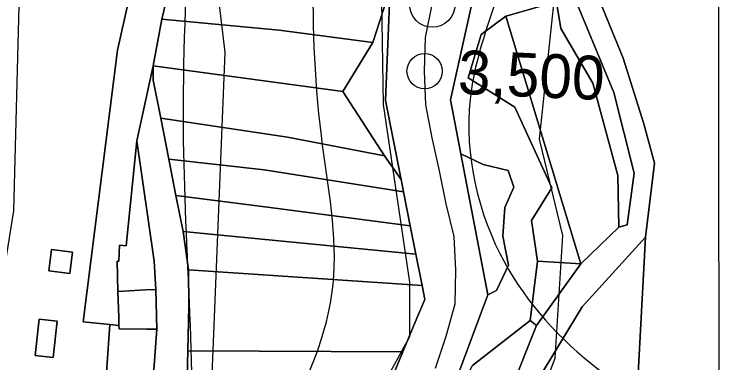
# Model space of a CAD drawing. Extents: x -510989 to -501240, y -1184665 to -1176089.
# Drawn here: x -503550.1 to -503339.5, y -1181170.2 to -1181066.6 of the extents above; entities that cross this region are included whole.
import ezdxf

# ---------------------------------------------------------------- set-up
doc = ezdxf.new("R2010")
doc.units = 0
for name, color, linetype in [('NAVRH_revitalizace_toku', 7, 'Continuous'), ('orna_puda', 7, 'Continuous'), ('ostatni_plocha_x_draha', 7, 'Continuous'), ('ostatni_plocha_x_silnice', 7, 'Continuous'), ('STAV_zaplavove_uzemi', 7, 'Continuous'), ('trasovani_toku', 7, 'Continuous'), ('trvaly_travni_porost', 7, 'Continuous'), ('vodni_plocha_x_vodni_tok_v_koryt_prir_n_upr', 7, 'Continuous'), ('vrstevnice_02', 7, 'Continuous'), ('vrstevnice_03', 7, 'Continuous'), ('zahrada', 7, 'Continuous'), ('zastavena_plocha_a_nadvori', 7, 'Continuous')]:
    doc.layers.add(name, color=color, linetype=linetype)

msp = doc.modelspace()

# ---------------------------------------------------------------- linework, layer by layer
at = {"layer": 'NAVRH_revitalizace_toku'}
for points in [[(-503475.69, -1181747.84), (-503451.03, -1181632.99), (-503426.37, -1181518.14), (-503416.5, -1181455.43), (-503415.09, -1181394.83), (-503434.12, -1181325.07), (-503450.33, -1181289.84), (-503445.92, -1181259.51), (-503426.54, -1181230.05), (-503405.62, -1181211.45), (-503389.34, -1181168.82), (-503387.02, -1181132.39), (-503393.99, -1181103.71), (-503388.57, -1181053.33), (-503376.56, -1181008.43), (-503365.03, -1180968.07), (-503349.66, -1180937.32), (-503299.64, -1180920.03), (-503248.45, -1180913.62), (-503149.8, -1180895.05), (-503112.01, -1180889.28)], [(-503376.56, -1181008.43), (-503340.76, -1181053.8), (-503340.69, -1181226.3)], [(-503441.07, -1181050.42), (-503440.37, -1181093.4), (-503432.62, -1181146.25), (-503432.62, -1181162.45), (-503444.6, -1181184.3), (-503485.47, -1181230.1), (-503493.22, -1181246.3), (-503494.5, -1181285.16), (-503474.04, -1181332.05), (-503459.54, -1181409.64), (-503459.54, -1181458.23), (-503480.86, -1181543.49), (-503519.79, -1181713.04)]]:
    msp.add_lwpolyline(points, dxfattribs=at)
at = {"layer": 'orna_puda'}
for points in [[(-503393.83, -1181064.35), (-503389.53, -1181059.42), (-503387.59, -1181070.88), (-503378.14, -1181087.06), (-503370.65, -1181114.54), (-503370.34, -1181129.85), (-503381.65, -1181140.73), (-503403.93, -1181067.23)], [(-503403.93, -1181067.23), (-503381.65, -1181140.73), (-503394.53, -1181139.93), (-503396.33, -1181127.86), (-503390.3, -1181118.16), (-503401.33, -1181094.19), (-503415.18, -1181085.49), (-503411.27, -1181072.63)], [(-503417.35, -1181108.05), (-503410.7, -1181111.27), (-503403.28, -1181113.06), (-503401.61, -1181117.96), (-503404.21, -1181124.03), (-503404.86, -1181132.54), (-503403.13, -1181141.18), (-503406.76, -1181148.69), (-503409.26, -1181149.94)], [(-503394.53, -1181139.93), (-503381.65, -1181140.73), (-503394.87, -1181159.12), (-503396.74, -1181157.57)], [(-503396.74, -1181157.57), (-503394.87, -1181159.12), (-503410.3, -1181197.77), (-503412.18, -1181204.67), (-503417.35, -1181233.63), (-503402.81, -1181297.31), (-503407.38, -1181337.76), (-503454.34, -1181333.87), (-503459.85, -1181319.48), (-503468.83, -1181269.64), (-503473.55, -1181263.59), (-503470.53, -1181246.9), (-503426.38, -1181195.58), (-503413.85, -1181170.91)]]:
    msp.add_lwpolyline(points, close=True, dxfattribs=at)
for points in [[(-503426.38, -1181195.58), (-503409.26, -1181149.94), (-503406.76, -1181148.69), (-503403.13, -1181141.18), (-503404.86, -1181132.54), (-503404.21, -1181124.03), (-503401.61, -1181117.96), (-503403.28, -1181113.06), (-503410.7, -1181111.27), (-503417.35, -1181108.05), (-503420.43, -1181092.07), (-503413.85, -1181062.65)], [(-503393.83, -1181064.35), (-503403.93, -1181067.23), (-503411.27, -1181072.63), (-503415.18, -1181085.49), (-503401.33, -1181094.19), (-503390.3, -1181118.16), (-503396.33, -1181127.86), (-503394.53, -1181139.93), (-503396.74, -1181157.57), (-503413.85, -1181170.91)]]:
    msp.add_lwpolyline(points, dxfattribs=at)
at = {"layer": 'ostatni_plocha_x_draha'}
msp.add_lwpolyline([(-503551.98, -1180996.07), (-503519.48, -1180999.51), (-503519.15, -1181000.83), (-503522.88, -1181000.42), (-503527.57, -1181042.64), (-503529.01, -1181055.57), (-503521.44, -1181056.41), (-503517.54, -1181056.85), (-503516.98, -1181051.85), (-503515.59, -1181052.01), (-503515.28, -1181049.13), (-503516.67, -1181048.97), (-503516.12, -1181043.98), (-503520.01, -1181043.48), (-503511.55, -1181042.4), (-503519.4, -1181077.27), (-503529.56, -1181157.94), (-503521.61, -1181158.74), (-503523.45, -1181184.57), (-503522.23, -1181230.78), (-503514.34, -1181251.53), (-503515.48, -1181267.19), (-503521.37, -1181266.54), (-503529.83, -1181407.77)], dxfattribs=at)
for points in [[(-503532.77, -1181137.27), (-503538.95, -1181136.52), (-503539.73, -1181142.87), (-503533.54, -1181143.62)], [(-503542.67, -1181157.24), (-503543.87, -1181167.98), (-503538.49, -1181168.58), (-503537.3, -1181157.83)]]:
    msp.add_lwpolyline(points, close=True, dxfattribs=at)
at = {"layer": 'ostatni_plocha_x_silnice'}
for points in [[(-503503.15, -1181055.19), (-503506.19, -1181068.12), (-503508.74, -1181081.91), (-503513.59, -1181104.2), (-503516.81, -1181135.4), (-503518.81, -1181135.23), (-503518.99, -1181139.94), (-503519.44, -1181139.95), (-503519.22, -1181148.96), (-503519.02, -1181156.6), (-503518.96, -1181159.03), (-503521.61, -1181158.74), (-503529.56, -1181157.94), (-503519.4, -1181077.27), (-503511.55, -1181042.4)], [(-503509.28, -1181181.64), (-503507.68, -1181160.2), (-503507.94, -1181148.34), (-503508.45, -1181139.97), (-503513.59, -1181104.2), (-503508.74, -1181081.91), (-503508.73, -1181086.18), (-503506.47, -1181097.52), (-503504.08, -1181109.67), (-503501.99, -1181120.5), (-503499.86, -1181131.14), (-503498.26, -1181142.54), (-503498.15, -1181153.38), (-503498.49, -1181166.6), (-503498.79, -1181178.27)]]:
    msp.add_lwpolyline(points, dxfattribs=at)
at = {"layer": 'STAV_zaplavove_uzemi'}
for points in [[(-502723.47, -1180576.88), (-502750.97, -1180610.73), (-502772.12, -1180647.75), (-502783.76, -1180692.17), (-502790.11, -1180735.54), (-502816.55, -1180769.39), (-502838.76, -1180789.49), (-502880.02, -1180813.82), (-502947.71, -1180825.45), (-502980.5, -1180833.91), (-503008.01, -1180838.14), (-503027.04, -1180827.57), (-503058.78, -1180840.26), (-503097.92, -1180865.65), (-503133.88, -1180877.28), (-503224.85, -1180888.92), (-503331.68, -1180909.01), (-503349.66, -1180914.3), (-503380.34, -1180944.98), (-503395.15, -1180996.81), (-503404.67, -1181054.99), (-503414.18, -1181088.83), (-503405.74, -1181137.71), (-503341.21, -1181192.71), (-503275.63, -1181213.86), (-503238.61, -1181228.67), (-503221.69, -1181245.6), (-503229.09, -1181273.1), (-503244.96, -1181310.12), (-503251.3, -1181333.39), (-503243.9, -1181363.01), (-503246.02, -1181393.68), (-503244.96, -1181433.88), (-503251.3, -1181477.25), (-503261.88, -1181518.5), (-503269.29, -1181530.14), (-503299, -1181579.21), (-503326.93, -1181610.62), (-503351.36, -1181638.55), (-503381.61, -1181666.47), (-503397.91, -1181682.76), (-503420.01, -1181721.16), (-503428.16, -1181736.28), (-503464.23, -1181735.12), (-503497.97, -1181758.39), (-503482.84, -1181800.28), (-503460.74, -1181841), (-503407.53, -1181883.86), (-503369.52, -1181914.83), (-503348.4, -1181945.81), (-503334.32, -1181976.78), (-503286.45, -1182017.61), (-503224.5, -1182073.92), (-503185.08, -1182121.79), (-503159.74, -1182180.92), (-503125.16, -1182269.48), (-503118.18, -1182319.52), (-503118.18, -1182384.67), (-503122.84, -1182470.78), (-503133.31, -1182562.7), (-503147.27, -1182666.25), (-503152.24, -1182800.82), (-503140.98, -1182878.25), (-503110, -1182947.24), (-503050.82, -1183014.1), (-502950.75, -1183132.78), (-502862.33, -1183242.16), (-502789.02, -1183301.5), (-502594.33, -1183372.67), (-502552.52, -1183394.35), (-502521.54, -1183433.06), (-502481.28, -1183546.12), (-502442.56, -1183663.81), (-502399.2, -1183755.19), (-502318.67, -1183838.81), (-502270.66, -1183889.92), (-502173.29, -1183977.22)], [(-502250.32, -1184002.61), (-502355.07, -1183875.41), (-502442.37, -1183790.61), (-502477.29, -1183700.82), (-502532.16, -1183578.61), (-502567.08, -1183448.91), (-502626.05, -1183402.34), (-502705.41, -1183380.59), (-502814.2, -1183349.87), (-502882.03, -1183297.39), (-502931.95, -1183237.24), (-503042.02, -1183107.97), (-503139.64, -1183018.94), (-503222.14, -1182957.59), (-503308.56, -1182839.96), (-503316.24, -1182784.92), (-503330.32, -1182756.77), (-503348.24, -1182719.65), (-503334.16, -1182651.82), (-503323.92, -1182595.5), (-503313.68, -1182526.39), (-503294.1, -1182480.5), (-503251.86, -1182396.03), (-503229.34, -1182314.37), (-503216.1, -1182227.15), (-503242.43, -1182174.5), (-503271.86, -1182129.59), (-503287.34, -1182081.58), (-503343.88, -1182028.1), (-503361.79, -1182008.91), (-503396.35, -1181952.59), (-503442.43, -1181933.39), (-503497.46, -1181888.6), (-503525.62, -1181860.44), (-503528.18, -1181837.4), (-503548.66, -1181767.01), (-503558.9, -1181729.89), (-503576.82, -1181682.53), (-503578.1, -1181621.1), (-503567.86, -1181572.46), (-503552.5, -1181536.63), (-503538.04, -1181458.36), (-503518.33, -1181411.9), (-503509.88, -1181341.51), (-503497.21, -1181207.63), (-503499.77, -1181097.56), (-503498.02, -1181031.35), (-503510.82, -1180970.85), (-503549.22, -1180952.23), (-503571.32, -1180940.6), (-503605.07, -1180937.11), (-503651.61, -1180939.44), (-503671.39, -1180917.33), (-503679.53, -1180892.89), (-503713.27, -1180871.95), (-503727.24, -1180859.15), (-503734.22, -1180833.55), (-503728.4, -1180799.81), (-503741.2, -1180770.72), (-503722.82, -1180725.17), (-503721.54, -1180703.41), (-503731.78, -1180697.01), (-503767.61, -1180699.57), (-503790.65, -1180697.01), (-503817.53, -1180697.01), (-503861.04, -1180686.77), (-503889.2, -1180675.25), (-503900.72, -1180668.85), (-503953.2, -1180679.09), (-503997.99, -1180697.01), (-504063.27, -1180722.61), (-504109.34, -1180749.49), (-504142.62, -1180776.36), (-504177.18, -1180796.84), (-504211.73, -1180817.32), (-504414.98, -1180961.5), (-504472.7, -1180998.11), (-504544.51, -1181068.5), (-504600.82, -1181143.12), (-504621.94, -1181196.62), (-504641.65, -1181267.01), (-504660.25, -1181350.62), (-504634.7, -1181398.32), (-504617.66, -1181447.72), (-504600.62, -1181492.01), (-504587, -1181548.23), (-504592.11, -1181628.29), (-504569.96, -1181682.81), (-504568.26, -1181664.07), (-504554.63, -1181621.48), (-504547.82, -1181597.63)], [(-502765.18, -1180820.83), (-502819.12, -1180854.68), (-502855.09, -1180856.79), (-502878.36, -1180851.5), (-502911.15, -1180848.33), (-502954.52, -1180870.54), (-502984.14, -1180869.48), (-503005.29, -1180861.02), (-503048.66, -1180872.66), (-503074.04, -1180895.93), (-503100.49, -1180910.74), (-503124.82, -1180934.01), (-503148.09, -1180961.51), (-503167.13, -1180991.13), (-503214.18, -1181039.04), (-503223.14, -1181058.24), (-503224.42, -1181086.39), (-503233.38, -1181129.91), (-503224.42, -1181152.95), (-503210.34, -1181174.71), (-503189.86, -1181187.51), (-503177.06, -1181216.94), (-503187.3, -1181265.58), (-503182.09, -1181326.92), (-503202.22, -1181367.18), (-503223.9, -1181396.6), (-503227, -1181422.93), (-503244.04, -1181475.59), (-503248.68, -1181509.66), (-503278.16, -1181558.16), (-503308.83, -1181601.52), (-503351.14, -1181645.95), (-503365.95, -1181659.7), (-503395.57, -1181685.09), (-503411.43, -1181722.11), (-503422.01, -1181739.03), (-503437.88, -1181747.49), (-503460.09, -1181743.26), (-503481.25, -1181748.55), (-503492.88, -1181761.25), (-503472.79, -1181803.56), (-503443.17, -1181840.58), (-503413.55, -1181857.5), (-503278.84, -1181941.97), (-503242.23, -1181977.17), (-503180.29, -1182027.85), (-503125.38, -1182098.25), (-503088.78, -1182167.23), (-503075.54, -1182217), (-503114.26, -1182162.8), (-503152.97, -1182091.56), (-503197.89, -1182048.2), (-503210.28, -1182032.71), (-503231.96, -1182021.87), (-503259.83, -1182017.22), (-503266.03, -1182021.87), (-503224.21, -1182048.2), (-503199.43, -1182076.07), (-503157.62, -1182114.79), (-503135.94, -1182159.7), (-503118.9, -1182207.71), (-503111.16, -1182251.07), (-503108.24, -1182409.43), (-503115.92, -1182478.55), (-503128.72, -1182603.98), (-503131.28, -1182696.13), (-503104.4, -1182780.6), (-503071.45, -1182869.91), (-503052.71, -1182886.94), (-502977.76, -1182944.86), (-502838.07, -1183047.07), (-502664.31, -1183174.84), (-502563.8, -1183270.24), (-502485.44, -1183353.71), (-502446.26, -1183432.07), (-502383.48, -1183571.46), (-502315.46, -1183658.04), (-502253.62, -1183724), (-502158.8, -1183808.51), (-502045.43, -1183923.94), (-501930, -1184016.7), (-501793.89, -1184089.91), (-501746.5, -1184127.32), (-501709.09, -1184197.15)], [(-502226.81, -1183999.33), (-502311.75, -1183908.57), (-502419.96, -1183792.22), (-502451.37, -1183739.86), (-502483.95, -1183647.94), (-502521.19, -1183547.88), (-502550.27, -1183461.78), (-502572.38, -1183429.2), (-502656.85, -1183386.44), (-502768.21, -1183357), (-502834.76, -1183325), (-502889.79, -1183272.53), (-502938.43, -1183213.65), (-503042.23, -1183094.94), (-503121.07, -1183000.61), (-503188.65, -1182909.1), (-503198.5, -1182830.26), (-503192.9, -1182654.04), (-503169.63, -1182457.41), (-503165.02, -1182331.94), (-503174.64, -1182244.43), (-503211.18, -1182165.58), (-503248.68, -1182104.04), (-503298.6, -1182058.14), (-503358.04, -1182010.06), (-503388.64, -1181959.36), (-503422.73, -1181920.9), (-503472.56, -1181875.44), (-503525.05, -1181800.26), (-503528.23, -1181753.72), (-503520.82, -1181644.77), (-503514.48, -1181592.94), (-503470.14, -1181471.68), (-503458.61, -1181430.33), (-503465.34, -1181377.45), (-503493.67, -1181297.01), (-503493.67, -1181272.57), (-503489.02, -1181233.01), (-503455.28, -1181146.91), (-503458.77, -1181102.69), (-503461.1, -1181050.33), (-503461.1, -1181016.59), (-503465.75, -1180995.65), (-503478.55, -1180979.36)]]:
    msp.add_spline(points, degree=3, dxfattribs=at)
at = {"layer": 'trasovani_toku'}
for p, q in [((-503427.83, -1181073.54), (-503425.81, -1181063.75)), ((-503428.08, -1181083.54), (-503427.83, -1181073.54)), ((-503427.71, -1181093.53), (-503428.08, -1181083.54)), ((-503425.88, -1181103.36), (-503427.71, -1181093.53)), ((-503423.64, -1181113.11), (-503425.88, -1181103.36)), ((-503421.66, -1181122.91), (-503423.64, -1181113.11)), ((-503419.33, -1181132.63), (-503421.66, -1181122.91)), ((-503418.83, -1181142.62), (-503419.33, -1181132.63)), ((-503418.97, -1181152.62), (-503418.83, -1181142.62)), ((-503421.72, -1181162.23), (-503418.97, -1181152.62)), ((-503424.81, -1181171.74), (-503421.72, -1181162.23))]:
    msp.add_line(p, q, dxfattribs=at)
for centre, radius in [((-503425.81, -1181063.75), 6.75), ((-503428.08, -1181083.54), 5.25)]:
    msp.add_circle(centre, radius, dxfattribs=at)
at = {"layer": 'trvaly_travni_porost'}
for points in [[(-503407.38, -1181337.76), (-503402.81, -1181297.31), (-503417.35, -1181233.63), (-503412.18, -1181204.67), (-503410.3, -1181197.77), (-503394.87, -1181159.12), (-503381.65, -1181140.73), (-503370.34, -1181129.85), (-503367.88, -1181129.16), (-503365.78, -1181113.79), (-503371.84, -1181089.84), (-503384.82, -1181058.45), (-503389.53, -1181059.42), (-503389.44, -1181035.88), (-503380.6, -1181025.47), (-503354.24, -1181017.9), (-503328.15, -1181014.05), (-503326.45, -1181013.8), (-503318.7, -1181013.17), (-503289.37, -1181017.76), (-503253.29, -1181028.61), (-503213.3, -1181037.25)], [(-503204.58, -1181045.82), (-503257.61, -1181034.28), (-503284.14, -1181023.39), (-503310.35, -1181020.37), (-503332.97, -1181023.3), (-503364.22, -1181029.33), (-503378.78, -1181039.54), (-503380.73, -1181051.07), (-503369.04, -1181079.69), (-503362.97, -1181099.15), (-503359.78, -1181110.87), (-503362.4, -1181132.83), (-503381.3, -1181153.51), (-503394.51, -1181175.4), (-503402.26, -1181199.64), (-503406.9, -1181234.85), (-503395.81, -1181274.4), (-503392.16, -1181295.8), (-503390.92, -1181325.65), (-503388.69, -1181328.59), (-503394.67, -1181363.02)], [(-503394.67, -1181363.02), (-503388.69, -1181328.59), (-503390.92, -1181325.65), (-503392.16, -1181295.8), (-503395.81, -1181274.4), (-503406.9, -1181234.85), (-503402.26, -1181199.64), (-503394.51, -1181175.4), (-503381.3, -1181153.51), (-503362.4, -1181132.83), (-503365.2, -1181184.43), (-503340.98, -1181186.99), (-503285.6, -1181185.44), (-503225.33, -1181176.87), (-503195.98, -1181167.98)]]:
    msp.add_lwpolyline(points, dxfattribs=at)
for points in [[(-503310.35, -1181020.37), (-503284.14, -1181023.39), (-503257.61, -1181034.28), (-503204.58, -1181045.82), (-503210.74, -1181070.94), (-503208.22, -1181091.76), (-503207.41, -1181098.42), (-503208.9, -1181109.72), (-503212.17, -1181121.1), (-503207.83, -1181141.47), (-503195.98, -1181167.98), (-503225.33, -1181176.87), (-503285.6, -1181185.44), (-503340.98, -1181186.99), (-503365.2, -1181184.43), (-503362.4, -1181132.83), (-503359.78, -1181110.87), (-503362.97, -1181099.15), (-503369.04, -1181079.69), (-503380.73, -1181051.07), (-503378.78, -1181039.54), (-503364.22, -1181029.33), (-503332.97, -1181023.3)], [(-503503.15, -1181055.19), (-503465.45, -1181058.23), (-503439.13, -1181061.45), (-503443.52, -1181075.02), (-503471.28, -1181071.39), (-503506.19, -1181068.12)], [(-503439.13, -1181061.45), (-503438.34, -1181058.5), (-503439.73, -1181092.26), (-503435.08, -1181115.76), (-503439.99, -1181108.68), (-503452.41, -1181089.58), (-503443.52, -1181075.02)], [(-503389.53, -1181059.42), (-503384.82, -1181058.45), (-503371.84, -1181089.84), (-503365.78, -1181113.79), (-503367.88, -1181129.16), (-503370.34, -1181129.85), (-503370.65, -1181114.54), (-503378.14, -1181087.06), (-503387.59, -1181070.88)], [(-503506.19, -1181068.12), (-503471.28, -1181071.39), (-503443.52, -1181075.02), (-503452.41, -1181089.58), (-503508.74, -1181081.91)], [(-503508.74, -1181081.91), (-503452.41, -1181089.58), (-503439.99, -1181108.68), (-503468.84, -1181103.18), (-503506.47, -1181097.52), (-503508.73, -1181086.18)], [(-503506.47, -1181097.52), (-503468.84, -1181103.18), (-503439.99, -1181108.68), (-503435.08, -1181115.76), (-503434.37, -1181119.36), (-503475.8, -1181112.83), (-503504.08, -1181109.67)], [(-503504.08, -1181109.67), (-503475.8, -1181112.83), (-503434.37, -1181119.36), (-503432.37, -1181129.5), (-503474.75, -1181123.95), (-503501.99, -1181120.5)], [(-503501.99, -1181120.5), (-503474.75, -1181123.95), (-503432.37, -1181129.5), (-503430.7, -1181137.89), (-503499.86, -1181131.14)], [(-503499.86, -1181131.14), (-503430.7, -1181137.89), (-503428.86, -1181147.19), (-503498.26, -1181142.54)], [(-503498.26, -1181142.54), (-503428.86, -1181147.19), (-503428.04, -1181151.34), (-503430.37, -1181156.91), (-503434.55, -1181166.9), (-503498.49, -1181166.6), (-503498.15, -1181153.38)], [(-503498.49, -1181166.6), (-503434.55, -1181166.9), (-503439.93, -1181179.78), (-503498.79, -1181178.27)]]:
    msp.add_lwpolyline(points, close=True, dxfattribs=at)
at = {"layer": 'vodni_plocha_x_vodni_tok_v_koryt_prir_n_upr'}
for points in [[(-503193.11, -1180882.25), (-503259.88, -1180893.87), (-503271.11, -1180895.82), (-503306.91, -1180902.05), (-503313.24, -1180903.15), (-503327.22, -1180905.14), (-503346.75, -1180907.93), (-503357.3, -1180909.43), (-503365.96, -1180920.31), (-503372.68, -1180928.75), (-503376.17, -1180932.99), (-503386.43, -1180945.46), (-503394.61, -1180979.88), (-503397.93, -1180993.83), (-503403.5, -1181017.22), (-503406.93, -1181031.66), (-503408.89, -1181040.45), (-503413.85, -1181062.65), (-503420.43, -1181092.07), (-503417.35, -1181108.05), (-503409.26, -1181149.94), (-503426.38, -1181195.58)], [(-503439.93, -1181179.78), (-503434.55, -1181166.9), (-503430.37, -1181156.91), (-503428.04, -1181151.34), (-503428.86, -1181147.19), (-503430.7, -1181137.89), (-503432.37, -1181129.5), (-503434.37, -1181119.36), (-503435.08, -1181115.76), (-503439.73, -1181092.26), (-503438.34, -1181058.5)]]:
    msp.add_lwpolyline(points, dxfattribs=at)
at = {"layer": 'vrstevnice_02'}
msp.add_lwpolyline([(-503682.5, -1180883), (-503660.5, -1180925), (-503640.91, -1180952), (-503634, -1180957), (-503604.81, -1180966), (-503591.59, -1180974), (-503589.31, -1180977), (-503586.91, -1180987), (-503584.5, -1180992), (-503577.81, -1180998), (-503562.31, -1181002), (-503559, -1181004), (-503553.81, -1181010), (-503548.19, -1181045), (-503550.31, -1181125), (-503565.09, -1181217), (-503611, -1181451), (-503624.1, -1181494.78)], dxfattribs=at)
at = {"layer": 'vrstevnice_03'}
msp.add_lwpolyline([(-503217.5, -1180965), (-503232.18, -1180950.25), (-503287.19, -1180952.46), (-503320.2, -1180976.69), (-503364.2, -1180974.49), (-503428.02, -1180959.07), (-503456.62, -1180939.24), (-503511.63, -1180923.82), (-503535.84, -1180939.24), (-503535.84, -1180963.47), (-503494.03, -1181022.95), (-503487.43, -1181078.03), (-503491.83, -1181185.97), (-503516, -1181276)], dxfattribs=at)
at = {"layer": 'zahrada'}
msp.add_lwpolyline([(-503521.61, -1181158.74), (-503518.96, -1181159.03), (-503518.92, -1181160.09), (-503510.78, -1181160.15), (-503507.68, -1181160.2), (-503509.28, -1181181.64), (-503509.53, -1181185.19), (-503523.45, -1181184.57)], close=True, dxfattribs=at)
at = {"layer": 'zastavena_plocha_a_nadvori'}
for points in [[(-503513.59, -1181104.2), (-503508.45, -1181139.97), (-503507.94, -1181148.34), (-503511.08, -1181148.5), (-503515.92, -1181148.77), (-503519.22, -1181148.96), (-503519.44, -1181139.95), (-503518.99, -1181139.94), (-503518.81, -1181135.23), (-503516.81, -1181135.4)], [(-503532.77, -1181137.27), (-503533.54, -1181143.62), (-503539.73, -1181142.87), (-503538.95, -1181136.52)], [(-503511.08, -1181148.5), (-503507.94, -1181148.34), (-503507.68, -1181160.2), (-503510.78, -1181160.15), (-503518.92, -1181160.09), (-503518.96, -1181159.03), (-503519.02, -1181156.6), (-503519.22, -1181148.96), (-503515.92, -1181148.77)], [(-503542.67, -1181157.24), (-503537.3, -1181157.83), (-503538.49, -1181168.58), (-503543.87, -1181167.98)]]:
    msp.add_lwpolyline(points, close=True, dxfattribs=at)

# ---------------------------------------------------------------- texts
at = {"layer": 'trasovani_toku'}
msp.add_text('3,500', height=13, rotation=357.4876, dxfattribs=at).set_placement((-503418.37, -1181090.24))

doc.saveas('drawing.dxf')
